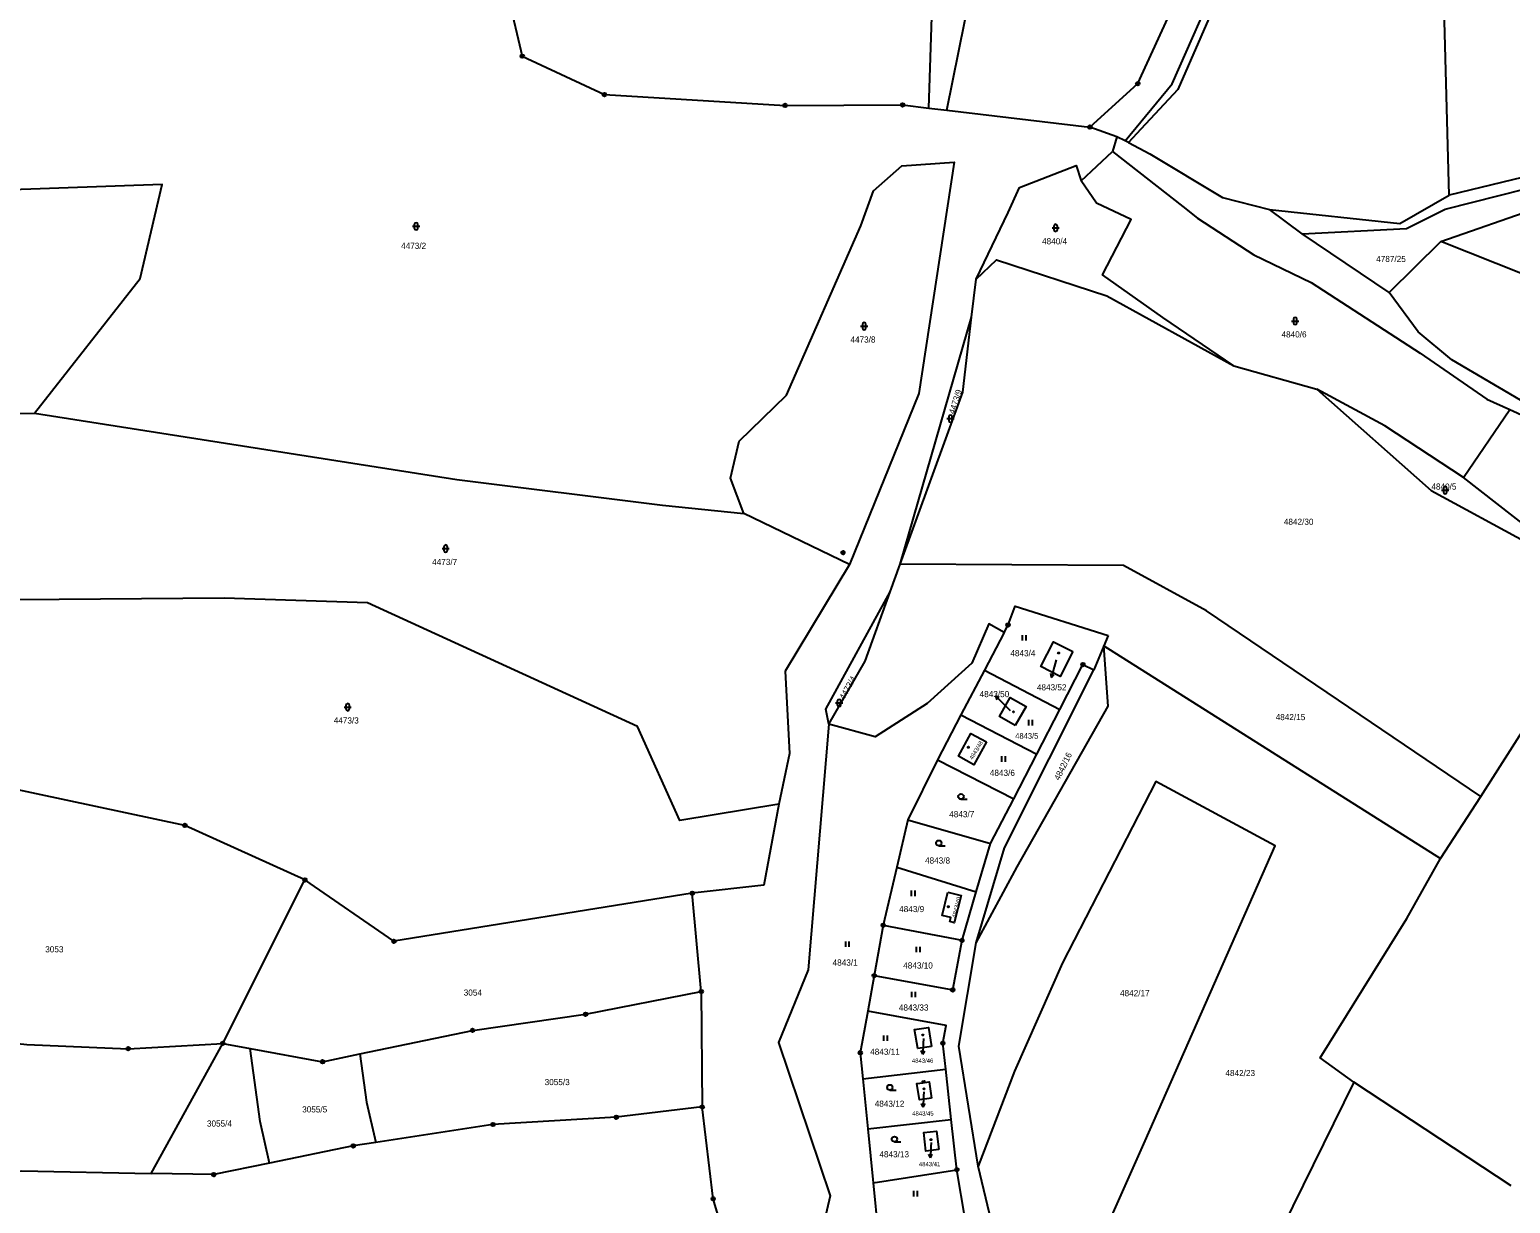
# Model space of a CAD drawing. Extents: x -733394 to -722299, y -1082822 to -1075049.
# Drawn here: x -726250.9 to -725840, y -1079500.9 to -1079175.2 of the extents above; entities that cross this region are included whole.
import ezdxf

# ---------------------------------------------------------------- set-up
doc = ezdxf.new("R2010")
doc.units = 0
for name, color, linetype in [('Hranice parcel', 7, 'Continuous'), ('Parcelní čísla', 7, 'Continuous'), ('Pop  PČ popisy', 7, 'Continuous'), ('Vnitřní kresba', 7, 'Continuous'), ('Značky bodu BP', 7, 'Continuous'), ('Značky budov', 7, 'Continuous'), ('Značky kultur', 7, 'Continuous')]:
    doc.layers.add(name, color=color, linetype=linetype)

msp = doc.modelspace()

# ---------------------------------------------------------------- linework, layer by layer
at = {"layer": 'Hranice parcel'}
for p, q in [((-725856.99, -1079221.21), (-725861.72, -1079050.92)), ((-726001.37, -1079197), (-725996.41, -1079197.58)), ((-725996.41, -1079197.58), (-725956.69, -1079202.3)), ((-725949.23, -1079205.02), (-725956.69, -1079202.3)), ((-725949.23, -1079205.02), (-725950.43, -1079209.06)), ((-725946.95, -1079206.08), (-725949.23, -1079205.02)), ((-725959.09, -1079217.2), (-725950.43, -1079209.06)), ((-725945.94, -1079206.55), (-725946.95, -1079206.08)), ((-725801.97, -1079207.83), (-725856.99, -1079221.21)), ((-725919.86, -1079221.82), (-725906.84, -1079225.13)), ((-725897.81, -1079231.91), (-725906.84, -1079225.13)), ((-725859.36, -1079234), (-725832.19, -1079224.62)), ((-725988.27, -1079244.44), (-725979.35, -1079225.96)), ((-725873.68, -1079248.22), (-725897.81, -1079231.91)), ((-725873.68, -1079248.22), (-725859.36, -1079234)), ((-725989.52, -1079255.01), (-725988.27, -1079244.44)), ((-725952.02, -1079249.14), (-725916.78, -1079268.55)), ((-726009.31, -1079323.58), (-725989.52, -1079255.01)), ((-725991.98, -1079275.82), (-725989.52, -1079255.01)), ((-725916.78, -1079268.55), (-725893.72, -1079275.03)), ((-726009.31, -1079323.58), (-725991.98, -1079275.82)), ((-726264.87, -1079281.88), (-726249.52, -1079281.63)), ((-725853.05, -1079299.54), (-725840.21, -1079280.63)), ((-726023.4, -1079323.6), (-726052.66, -1079309.53)), ((-726012.09, -1079331.23), (-726009.31, -1079323.58)), ((-726019.07, -1079350.46), (-726012.09, -1079331.23)), ((-725848.22, -1079387.97), (-725813.51, -1079333.34)), ((-725980.5, -1079342.52), (-725979.38, -1079340.39)), ((-725980.5, -1079342.52), (-725985.97, -1079352.97)), ((-725951.64, -1079343.29), (-725952.84, -1079346.21)), ((-725952.84, -1079346.21), (-725955.58, -1079352.89)), ((-725952.84, -1079346.21), (-725859.43, -1079405.16)), ((-726029.08, -1079367.97), (-726019.07, -1079350.46)), ((-725985.97, -1079352.97), (-725992.46, -1079365.38)), ((-725985.97, -1079352.97), (-725965.02, -1079363.82)), ((-725992.46, -1079365.38), (-725998.96, -1079377.79)), ((-725992.46, -1079365.38), (-725971.42, -1079376.23)), ((-725971.42, -1079376.23), (-725965.02, -1079363.82)), ((-725977.83, -1079388.65), (-725971.42, -1079376.23)), ((-725998.96, -1079377.79), (-726007.21, -1079394.44)), ((-725998.96, -1079377.79), (-725977.83, -1079388.65)), ((-725984.23, -1079401.07), (-725977.83, -1079388.65)), ((-725859.43, -1079405.16), (-725848.22, -1079387.97)), ((-726007.21, -1079394.44), (-726010.28, -1079407.59)), ((-726007.21, -1079394.44), (-725984.23, -1079401.07)), ((-725988.2, -1079414.48), (-725984.23, -1079401.07)), ((-726010.28, -1079407.59), (-726014.04, -1079423.68)), ((-726010.28, -1079407.59), (-725988.2, -1079414.48)), ((-726197.27, -1079456.48), (-726174.47, -1079411.12)), ((-725992.16, -1079427.88), (-725988.2, -1079414.48)), ((-726064.51, -1079442.09), (-726067, -1079414.83)), ((-726014.04, -1079423.68), (-726016.55, -1079437.68)), ((-726014.04, -1079423.68), (-725992.16, -1079427.88)), ((-726016.55, -1079437.68), (-726018.32, -1079447.54)), ((-726064.51, -1079442.09), (-726064.25, -1079474.12)), ((-726217.16, -1079492.53), (-726197.27, -1079456.48)), ((-726197.27, -1079456.48), (-726189.66, -1079457.88)), ((-726019.67, -1079466.35), (-725996.69, -1079463.63)), ((-725995.14, -1079477.57), (-725996.69, -1079463.63)), ((-726019.67, -1079466.35), (-726018.31, -1079480.23)), ((-725839.85, -1079495.98), (-725883.51, -1079467.25)), ((-726018.31, -1079480.23), (-725995.14, -1079477.57)), ((-726018.31, -1079480.23), (-726016.84, -1079495.16)), ((-725993.58, -1079491.52), (-725995.14, -1079477.57)), ((-726016.84, -1079495.16), (-725993.58, -1079491.52)), ((-725991.31, -1079505.25), (-725993.58, -1079491.52)), ((-725982.59, -1079511.59), (-725987.7, -1079490.55)), ((-726016.84, -1079495.16), (-726015.46, -1079509.19))]:
    msp.add_line(p, q, dxfattribs=at)
for points in [[(-726001.37, -1079197), (-725999.6, -1079143.63), (-726001.98, -1079101.69), (-726032.98, -1079031.07), (-726070.21, -1078987.75), (-726088.89, -1078965.37)], [(-725956.69, -1079202.3), (-725943.41, -1079190.23), (-725927.31, -1079155.02), (-725936.27, -1079130.78), (-725936.24, -1079114.78)], [(-725996.41, -1079197.58), (-725984.66, -1079139.45), (-725985.53, -1079121.51)], [(-726127.98, -1079139.5), (-726121.78, -1079150.35), (-726114.18, -1079182.61), (-726091.38, -1079193.27), (-726041.26, -1079196.29), (-726008.66, -1079196.13), (-726001.37, -1079197)], [(-725915.64, -1079141.06), (-725919.55, -1079162.56), (-725932.26, -1079191.89), (-725942.53, -1079202.89), (-725945.94, -1079206.55)], [(-725946.95, -1079206.08), (-725933.83, -1079190.33), (-725920.43, -1079159.85)], [(-725950.43, -1079209.06), (-725930.91, -1079224.34), (-725926.86, -1079227.51), (-725911.22, -1079237.77), (-725895.3, -1079245.44), (-725865.05, -1079264.99), (-725846.53, -1079277.75), (-725840.21, -1079280.63)], [(-725945.94, -1079206.55), (-725940.09, -1079209.75), (-725919.86, -1079221.82)], [(-726052.66, -1079309.53), (-726056.45, -1079299.69), (-726054.03, -1079289.38), (-726040.87, -1079276.64), (-726020.23, -1079229.65), (-726016.74, -1079219.93), (-726008.91, -1079213.03), (-725994.38, -1079212.04), (-726004.15, -1079276.23), (-726023.4, -1079323.6)], [(-725979.35, -1079225.96), (-725976.23, -1079219.05), (-725960.5, -1079212.92), (-725959.09, -1079217.2)], [(-725897.81, -1079231.91), (-725868.89, -1079230.4), (-725858.09, -1079225.07), (-725806.22, -1079211.97), (-725803.73, -1079212.1)], [(-725916.78, -1079268.55), (-725936.49, -1079255.13), (-725953.16, -1079243.23), (-725945.28, -1079227.94), (-725954.9, -1079223.44), (-725959.09, -1079217.2)], [(-726249.52, -1079281.63), (-726220.16, -1079244.29), (-726214.07, -1079218.25), (-726289.77, -1079220.9), (-726314.76, -1079222.28)], [(-725906.84, -1079225.13), (-725870.67, -1079229.03), (-725856.99, -1079221.21)], [(-725696.68, -1079300.48), (-725798.35, -1079258.25), (-725859.36, -1079234)], [(-725988.27, -1079244.44), (-725982.61, -1079239.09), (-725952.02, -1079249.14)], [(-725731.16, -1079328.8), (-725762.13, -1079311.17), (-725837.18, -1079278.04), (-725856.31, -1079266.87), (-725865.63, -1079259.12), (-725873.68, -1079248.22)], [(-725853.05, -1079299.54), (-725874.87, -1079285.2), (-725893.72, -1079275.03)], [(-725893.72, -1079275.03), (-725861.99, -1079303.08), (-725835.07, -1079317.7), (-725815.49, -1079331.86)], [(-726249.52, -1079281.63), (-726132.33, -1079300.01), (-726075.26, -1079307.18), (-726052.66, -1079309.53)], [(-725840.21, -1079280.63), (-725809.59, -1079294.59), (-725762.8, -1079316.92)], [(-725813.51, -1079333.34), (-725812.24, -1079331.34), (-725853.05, -1079299.54)], [(-726023.4, -1079323.6), (-726041.24, -1079353.24), (-726039.99, -1079376.08), (-726042.97, -1079390.16)], [(-725848.22, -1079387.97), (-725924.31, -1079336.52), (-725947.33, -1079323.87), (-726009.31, -1079323.58)], [(-726029.08, -1079367.97), (-726029.97, -1079363.79), (-726012.09, -1079331.23)], [(-726042.97, -1079390.16), (-726070.49, -1079394.69), (-726082.21, -1079368.57), (-726157.07, -1079334.22), (-726196.84, -1079332.95), (-726254.16, -1079333.48)], [(-725979.38, -1079340.39), (-725977.41, -1079335.21), (-725951.64, -1079343.29)], [(-725980.5, -1079342.52), (-725984.7, -1079340.12), (-725989.49, -1079351.04)], [(-725988.22, -1079428.62), (-725976.86, -1079407.54), (-725951.62, -1079362.91), (-725952.84, -1079346.21)], [(-725961.45, -1079347.75), (-725964.97, -1079354.67), (-725970.28, -1079351.96), (-725966.76, -1079345.06), (-725961.45, -1079347.75)], [(-725989.49, -1079351.04), (-726001.81, -1079362.22), (-726016.24, -1079371.48), (-726029.08, -1079367.97)], [(-725988.22, -1079428.62), (-725980.4, -1079402.2), (-725955.58, -1079352.89)], [(-725965.02, -1079363.82), (-725958.62, -1079351.4), (-725955.58, -1079352.89)], [(-725977.38, -1079368.28), (-725981.73, -1079365.81), (-725978.8, -1079360.55), (-725974.41, -1079363.05), (-725977.38, -1079368.28)], [(-726029.08, -1079367.97), (-726034.84, -1079436.03), (-726043.13, -1079456.26), (-726028.76, -1079498.78), (-726032.82, -1079516.26), (-726020.23, -1079522.36)], [(-725985.38, -1079372.84), (-725988.88, -1079379.18), (-725993.17, -1079376.82), (-725989.69, -1079370.48), (-725985.38, -1079372.84)], [(-726174.47, -1079411.12), (-726207.77, -1079396.02), (-726257.17, -1079385.48)], [(-725955.46, -1079515.15), (-725941.35, -1079483.51), (-725905.25, -1079401.68), (-725938.42, -1079383.84), (-725964.26, -1079434.18), (-725977.61, -1079464.22), (-725987.7, -1079490.55)], [(-726042.97, -1079390.16), (-726047.12, -1079412.59), (-726067, -1079414.83)], [(-725883.51, -1079467.25), (-725892.78, -1079460.53), (-725868.73, -1079421.83), (-725859.43, -1079405.16)], [(-726067, -1079414.83), (-726149.78, -1079428.16), (-726174.47, -1079411.12)], [(-725996.12, -1079414.53), (-725992.38, -1079415.47), (-725994.35, -1079423.02), (-725995.58, -1079422.66), (-725995.32, -1079421.55), (-725997.72, -1079420.97), (-725996.12, -1079414.53)], [(-726016.55, -1079437.68), (-725994.73, -1079441.65), (-725992.16, -1079427.88)], [(-725987.7, -1079490.55), (-725993.07, -1079457.24), (-725988.22, -1079428.62)], [(-726159.22, -1079459.4), (-726127.98, -1079452.87), (-726096.59, -1079448.4), (-726064.51, -1079442.09)], [(-726018.32, -1079447.54), (-726020.39, -1079459.08), (-726019.67, -1079466.35)], [(-725996.69, -1079463.63), (-725997.5, -1079456.41), (-725996.58, -1079451.49), (-726018.32, -1079447.54)], [(-726320.31, -1079451.52), (-726279.28, -1079453.81), (-726251.62, -1079456.8), (-726223.5, -1079457.96), (-726197.27, -1079456.48)], [(-726000.65, -1079457.33), (-726004.46, -1079457.91), (-726005.31, -1079452.61), (-726001.46, -1079452.04), (-726000.65, -1079457.33)], [(-726189.66, -1079457.88), (-726169.57, -1079461.57), (-726159.22, -1079459.4)], [(-726184.3, -1079489.69), (-726186.9, -1079478.12), (-726189.66, -1079457.88)], [(-726159.22, -1079459.4), (-726157.36, -1079472.79), (-726154.82, -1079483.97)], [(-726000.61, -1079471.67), (-726004.01, -1079472.17), (-726004.68, -1079467.63), (-726003.05, -1079467.39), (-726003.11, -1079466.97), (-726002.62, -1079466.88), (-726002.55, -1079467.32), (-726001.27, -1079467.13), (-726000.61, -1079471.67)], [(-725883.51, -1079467.25), (-725914.44, -1079530.19), (-725955.46, -1079515.15)], [(-726064.25, -1079474.12), (-726088.09, -1079476.97), (-726122.3, -1079478.99), (-726154.82, -1079483.97)], [(-726046.88, -1079594.65), (-726048.51, -1079572.01), (-726054.71, -1079521.3), (-726061.22, -1079499.58), (-726064.25, -1079474.12)], [(-726154.82, -1079483.97), (-726161.08, -1079484.93), (-726184.3, -1079489.69)], [(-725998.6, -1079485.94), (-726002.2, -1079486.4), (-726002.78, -1079481.24), (-725999.23, -1079480.84), (-725998.6, -1079485.94)], [(-726388.29, -1079499.52), (-726346.09, -1079495.85), (-726309.8, -1079493.76), (-726253.15, -1079491.82), (-726217.16, -1079492.53)], [(-726184.3, -1079489.69), (-726199.79, -1079492.87), (-726217.16, -1079492.53)]]:
    msp.add_lwpolyline(points, dxfattribs=at)
at = {"layer": 'Pop  PČ popisy'}
for p, q in [((-725966.57, -1079352.11), (-725967.35, -1079355.01)), ((-725966.01, -1079350.07), (-725966.57, -1079352.11)), ((-725967.35, -1079355.01), (-725967.57, -1079353.91)), ((-725967.35, -1079355.01), (-725966.6, -1079354.17)), ((-725980.78, -1079362.21), (-725982.9, -1079360.09)), ((-725982.9, -1079360.09), (-725981.84, -1079360.44)), ((-725982.9, -1079360.09), (-725982.55, -1079361.15)), ((-725978.76, -1079364.19), (-725980.78, -1079362.21)), ((-726002.87, -1079455.13), (-726002.93, -1079456.51)), ((-726003.04, -1079459.51), (-726003.5, -1079458.49)), ((-726002.93, -1079456.51), (-726003.04, -1079459.51)), ((-726003.04, -1079459.51), (-726002.5, -1079458.53)), ((-726002.82, -1079471.16), (-726002.98, -1079474.16)), ((-726002.76, -1079469.94), (-726002.82, -1079471.16)), ((-726002.98, -1079474.16), (-726003.43, -1079473.13)), ((-726002.98, -1079474.16), (-726002.43, -1079473.18)), ((-726000.73, -1079483.95), (-726000.8, -1079485.22)), ((-726000.96, -1079488.22), (-726001.41, -1079487.19)), ((-726000.8, -1079485.22), (-726000.96, -1079488.22)), ((-726000.96, -1079488.22), (-726000.41, -1079487.24))]:
    msp.add_line(p, q, dxfattribs=at)
at = {"layer": 'Vnitřní kresba'}
msp.add_line((-726003.05, -1079467.39), (-726002.55, -1079467.32), dxfattribs=at)
at = {"layer": 'Značky bodu BP'}
for centre, radius in [((-726114.18, -1079182.61), 0.5), ((-726114.18, -1079182.61), 0.0303), ((-726091.38, -1079193.27), 0.5), ((-725943.41, -1079190.23), 0.5), ((-725943.41, -1079190.23), 0.0303), ((-726091.38, -1079193.27), 0.0303), ((-726041.26, -1079196.29), 0.5), ((-726041.26, -1079196.29), 0.0303), ((-726008.66, -1079196.13), 0.5), ((-726008.66, -1079196.13), 0.0303), ((-725956.69, -1079202.3), 0.5), ((-725956.69, -1079202.3), 0.0303), ((-726025.18, -1079320.36), 0.5), ((-726025.18, -1079320.36), 0.0303), ((-725979.38, -1079340.39), 0.5), ((-725979.38, -1079340.39), 0.0303), ((-725958.62, -1079351.4), 0.5), ((-725958.62, -1079351.4), 0.0303), ((-726207.77, -1079396.02), 0.5), ((-726207.77, -1079396.02), 0.0303), ((-726174.47, -1079411.12), 0.5), ((-726174.47, -1079411.12), 0.0303), ((-726067, -1079414.83), 0.5), ((-726067, -1079414.83), 0.0303), ((-726014.04, -1079423.68), 0.5), ((-726014.04, -1079423.68), 0.0303), ((-726149.78, -1079428.16), 0.5), ((-726149.78, -1079428.16), 0.0303), ((-725992.16, -1079427.88), 0.5), ((-725992.16, -1079427.88), 0.0303), ((-726016.55, -1079437.68), 0.5), ((-726016.55, -1079437.68), 0.0303), ((-726064.51, -1079442.09), 0.5), ((-726064.51, -1079442.09), 0.0303), ((-725994.73, -1079441.65), 0.5), ((-725994.73, -1079441.65), 0.0303), ((-726096.59, -1079448.4), 0.5), ((-726096.59, -1079448.4), 0.0303), ((-726127.98, -1079452.87), 0.5), ((-726127.98, -1079452.87), 0.0303), ((-726223.5, -1079457.96), 0.5), ((-726223.5, -1079457.96), 0.0303), ((-726197.27, -1079456.48), 0.5), ((-726197.27, -1079456.48), 0.0303), ((-726020.39, -1079459.08), 0.5), ((-726020.39, -1079459.08), 0.0303), ((-725997.5, -1079456.41), 0.5), ((-725997.5, -1079456.41), 0.0303), ((-726169.57, -1079461.57), 0.5), ((-726169.57, -1079461.57), 0.0303), ((-726064.25, -1079474.12), 0.5), ((-726064.25, -1079474.12), 0.0303), ((-726122.3, -1079478.99), 0.5), ((-726122.3, -1079478.99), 0.0303), ((-726088.09, -1079476.97), 0.5), ((-726088.09, -1079476.97), 0.0303), ((-726161.08, -1079484.93), 0.5), ((-726161.08, -1079484.93), 0.0303), ((-726199.79, -1079492.87), 0.5), ((-725993.58, -1079491.52), 0.5), ((-725993.58, -1079491.52), 0.0303), ((-726199.79, -1079492.87), 0.0303), ((-726061.22, -1079499.58), 0.5), ((-726061.22, -1079499.58), 0.0303)]:
    msp.add_circle(centre, radius, dxfattribs=at)
at = {"layer": 'Značky budov'}
for centre in [(-725965.37, -1079348.18), (-725977.88, -1079364.5), (-725990.41, -1079374.33), (-725995.97, -1079418.57), (-726003.03, -1079454.16), (-726002.7, -1079469.08), (-726000.79, -1079483.18)]:
    msp.add_circle(centre, 0.175, dxfattribs=at)
at = {"layer": 'Značky kultur'}
for p, q in [((-726144.63, -1079229.82), (-726142.63, -1079229.82)), ((-726144.13, -1079229.32), (-726144.13, -1079230.32)), ((-726143.13, -1079230.32), (-726143.13, -1079229.32)), ((-725966.68, -1079229.75), (-725966.68, -1079230.75)), ((-725965.68, -1079230.75), (-725965.68, -1079229.75)), ((-725967.18, -1079230.25), (-725965.18, -1079230.25)), ((-726020.32, -1079257.52), (-726018.32, -1079257.52)), ((-726019.82, -1079257.02), (-726019.82, -1079258.02)), ((-726018.82, -1079258.02), (-726018.82, -1079257.02)), ((-725900.74, -1079256.09), (-725898.74, -1079256.09)), ((-725900.24, -1079255.59), (-725900.24, -1079256.59)), ((-725899.24, -1079256.59), (-725899.24, -1079255.59)), ((-725996.37, -1079283.16), (-725994.37, -1079283.16)), ((-725995.87, -1079282.66), (-725995.87, -1079283.66)), ((-725994.87, -1079283.66), (-725994.87, -1079282.66)), ((-725859.13, -1079303.01), (-725857.13, -1079303.01)), ((-725858.63, -1079302.51), (-725858.63, -1079303.51)), ((-725857.63, -1079303.51), (-725857.63, -1079302.51)), ((-726136.44, -1079319.22), (-726134.44, -1079319.22)), ((-726135.94, -1079318.72), (-726135.94, -1079319.72)), ((-726134.94, -1079319.72), (-726134.94, -1079318.72)), ((-725975.41, -1079344.7), (-725975.41, -1079343.2)), ((-725974.41, -1079344.7), (-725974.41, -1079343.2)), ((-726163.63, -1079363.19), (-726161.63, -1079363.19)), ((-726163.13, -1079362.69), (-726163.13, -1079363.69)), ((-726162.13, -1079363.69), (-726162.13, -1079362.69)), ((-726027.28, -1079362.05), (-726025.28, -1079362.05)), ((-726026.78, -1079361.55), (-726026.78, -1079362.55)), ((-726025.78, -1079362.55), (-726025.78, -1079361.55)), ((-725973.6, -1079368.26), (-725973.6, -1079366.76)), ((-725972.6, -1079368.26), (-725972.6, -1079366.76)), ((-725981.08, -1079378.33), (-725981.08, -1079376.83)), ((-725980.08, -1079378.33), (-725980.08, -1079376.83)), ((-725992.46, -1079388.77), (-725990.71, -1079388.77)), ((-725998.61, -1079401.67), (-725996.86, -1079401.67)), ((-726006.18, -1079415.61), (-726006.18, -1079414.11)), ((-726005.18, -1079415.61), (-726005.18, -1079414.11)), ((-726024.45, -1079429.67), (-726024.45, -1079428.17)), ((-726023.45, -1079429.67), (-726023.45, -1079428.17)), ((-726004.77, -1079431.17), (-726004.77, -1079429.67)), ((-726003.77, -1079431.17), (-726003.77, -1079429.67)), ((-726006.07, -1079443.66), (-726006.07, -1079442.16)), ((-726005.07, -1079443.66), (-726005.07, -1079442.16)), ((-726013.83, -1079455.77), (-726013.83, -1079454.27)), ((-726012.83, -1079455.77), (-726012.83, -1079454.27)), ((-726012.2, -1079469.46), (-726010.45, -1079469.46)), ((-726010.92, -1079483.8), (-726009.17, -1079483.8)), ((-726005.55, -1079498.93), (-726005.55, -1079497.43)), ((-726004.55, -1079498.93), (-726004.55, -1079497.43))]:
    msp.add_line(p, q, dxfattribs=at)
for centre in [(-725992.46, -1079388.02), (-725998.61, -1079400.92), (-726012.2, -1079468.71), (-726010.92, -1079483.05)]:
    msp.add_circle(centre, 0.75, dxfattribs=at)
for centre, start, end in [((-726143.63, -1079229.32), 0, 180), ((-725966.18, -1079229.75), 0, 180), ((-726143.63, -1079230.32), 180, 359.9879), ((-725966.18, -1079230.75), 180, 359.9879), ((-726019.32, -1079257.02), 0, 180), ((-726019.32, -1079258.02), 180, 359.9879), ((-725899.74, -1079255.59), 0, 180), ((-725899.74, -1079256.59), 180, 359.9879), ((-725995.37, -1079282.66), 0, 180), ((-725995.37, -1079283.66), 180, 359.9879), ((-725858.13, -1079302.51), 0, 180), ((-725858.13, -1079303.51), 180, 359.9879), ((-726135.44, -1079318.72), 0, 180), ((-726135.44, -1079319.72), 180, 359.9879), ((-726026.28, -1079361.55), 0, 180), ((-726162.63, -1079362.69), 0, 180), ((-726162.63, -1079363.69), 180, 359.9879), ((-726026.28, -1079362.55), 180, 359.9879)]:
    msp.add_arc(centre, 0.5, start, end, dxfattribs=at)

# ---------------------------------------------------------------- texts
at = {"layer": 'Parcelní čísla'}
for s, height, p in [('4840/4', 1.7, (-725969.96, -1079234.8)), ('4473/2', 1.7, (-726147.79, -1079236.07)), ('4787/25', 1.7, (-725877.26, -1079239.72)), ('4473/8', 1.7, (-726023.13, -1079262.07)), ('4840/6', 1.7, (-725903.53, -1079260.64)), ('4840/5', 1.7, (-725861.95, -1079302.86)), ('4842/30', 1.7, (-725902.88, -1079312.62)), ('4473/7', 1.7, (-726139.18, -1079323.77)), ('4843/4', 1.7, (-725978.76, -1079349.08)), ('4843/52', 1.7, (-725971.4, -1079358.56)), ('4843/50', 1.7, (-725987.29, -1079360.43)), ('4842/15', 1.7, (-725905.15, -1079366.81)), ('4473/3', 1.7, (-726166.49, -1079367.74)), ('4843/5', 1.564, (-725977.4, -1079371.96)), ('4843/6', 1.7, (-725984.45, -1079382.27)), ('4843/7', 1.7, (-725995.72, -1079393.75)), ('4843/8', 1.7, (-726002.44, -1079406.59)), ('4843/9', 1.7, (-726009.61, -1079420.06)), ('3053', 1.7, (-726246.53, -1079431.22)), ('4843/1', 1.7, (-726028.07, -1079434.9)), ('4843/10', 1.7, (-726008.48, -1079435.71)), ('3054', 1.7, (-726130.42, -1079443.24)), ('4842/17', 1.7, (-725948.34, -1079443.4)), ('4843/33', 1.7, (-726009.69, -1079447.39)), ('4843/11', 1.7, (-726017.65, -1079459.65)), ('4843/46', 1.19, (-726006.07, -1079461.87)), ('4842/23', 1.7, (-725919.09, -1079465.55)), ('3055/3', 1.7, (-726107.97, -1079468.06)), ('3055/5', 1.7, (-726175.24, -1079475.64)), ('4843/12', 1.7, (-726016.39, -1079474.06)), ('4843/45', 1.19, (-726005.99, -1079476.5)), ('3055/4', 1.7, (-726201.67, -1079479.56)), ('4843/13', 1.7, (-726015.09, -1079488.08)), ('4843/41', 1.19, (-726004.13, -1079490.56))]:
    msp.add_text(s, height=height, dxfattribs=at).set_placement(p)
for s, height, rotation, p in [('4473/9', 1.7, 72, (-725994.29, -1079282.04)), ('4473/4', 1.7, 61, (-726024.83, -1079361.27)), ('4843/48', 1.14, 59, (-725989.24, -1079377.89)), ('4842/16', 1.7, 64, (-725965.19, -1079383.69)), ('4843/40', 1.19, 76, (-725993.84, -1079421.76))]:
    msp.add_text(s, height=height, rotation=rotation, dxfattribs=at).set_placement(p)

doc.saveas('drawing.dxf')
